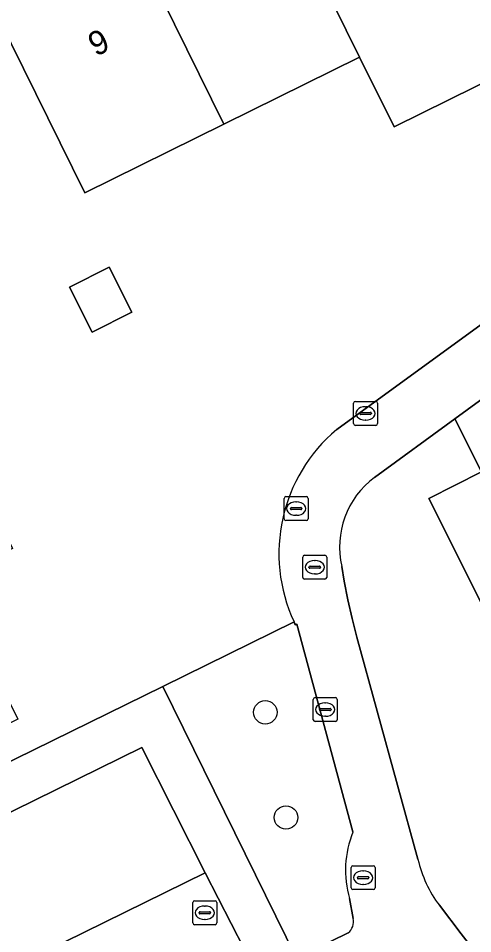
# Model space of a CAD drawing. Extents: x 157793 to 159380, y 380877 to 382313.
# Drawn here: x 158542.28 to 158561.26, y 381658.61 to 381696.84 of the extents above; entities that cross this region are included whole.
import ezdxf

# ---------------------------------------------------------------- set-up
doc = ezdxf.new("R2010")
doc.units = 0
for name, color, linetype in [('IMGEO_Boom', 7, 'Continuous'), ('IMGEO_Brandkraan', 7, 'Continuous'), ('IMGEO_Erf', 7, 'Continuous'), ('IMGEO_Groenvoorziening', 7, 'Continuous'), ('IMGEO_Kolk', 7, 'Continuous'), ('IMGEO_Pand', 7, 'Continuous'), ('IMGEO_Pand_nummerreeks', 7, 'Continuous'), ('IMGEO_Parkeervlak_open', 7, 'Continuous'), ('IMGEO_Rijbaan_lokaal_open', 7, 'Continuous'), ('IMGEO_Rioolput', 7, 'Continuous'), ('IMGEO_Voetpad_open', 7, 'Continuous')]:
    doc.layers.add(name, color=color, linetype=linetype)

msp = doc.modelspace()

# ---------------------------------------------------------------- linework, layer by layer
at = {"layer": 'IMGEO_Boom'}
for centre in [(158552.597, 381667.86), (158553.461, 381663.467)]:
    msp.add_circle(centre, 0.489, dxfattribs=at)
at = {"layer": 'IMGEO_Brandkraan'}
for p, q in [((158554.238, 381674.42), (158555.09, 381674.42)), ((158554.163, 381673.494), (158554.163, 381674.346)), ((158554.651, 381674.2), (158554.676, 381674.2)), ((158555.164, 381674.346), (158555.164, 381673.494)), ((158554.422, 381673.914), (158554.422, 381673.926)), ((158554.86, 381673.877), (158554.462, 381673.877)), ((158554.465, 381673.963), (158554.863, 381673.963)), ((158554.674, 381673.64), (158554.649, 381673.64)), ((158554.906, 381673.926), (158554.906, 381673.914)), ((158555.09, 381673.42), (158554.238, 381673.42))]:
    msp.add_line(p, q, dxfattribs=at)
for points in [[(158554.238, 381674.42), (158555.09, 381674.42)], [(158554.163, 381673.494), (158554.163, 381674.346)], [(158555.164, 381674.346), (158555.164, 381673.494)], [(158555.09, 381673.42), (158554.238, 381673.42)]]:
    msp.add_lwpolyline(points, dxfattribs=at)
for centre, radius, start, end in [((158554.24, 381674.344), 0.0765, 91.552, 178.448), ((158554.24, 381674.344), 0.0765, 91.552, 178.448), ((158555.088, 381674.344), 0.0765, 1.552, 88.448), ((158555.088, 381674.344), 0.0765, 1.552, 88.448), ((158554.462, 381673.923), 0.0403, 85.8775, 175.7526), ((158554.459, 381673.913), 0.0366, 178.938, 274.7102), ((158554.863, 381673.92), 0.043, 264.8664, 352.4533), ((158554.867, 381673.925), 0.0386, 1.7309, 96.639), ((158554.24, 381673.496), 0.0765, 181.552, 268.448), ((158554.24, 381673.496), 0.0765, 181.552, 268.448), ((158555.088, 381673.496), 0.0765, 271.552, 358.448), ((158555.088, 381673.496), 0.0765, 271.552, 358.448)]:
    msp.add_arc(centre, radius, start, end, dxfattribs=at)
for centre, major_axis, ratio, start_param, end_param in [((158554.65, 381673.92), (-0.387, 0.002), 0.722429, 4.712389, 7.853982), ((158554.675, 381673.92), (-0.39, 0.002), 0.717154, 1.570796, 4.712389)]:
    msp.add_ellipse(centre, major_axis=major_axis, ratio=ratio, start_param=start_param, end_param=end_param, dxfattribs=at)
at = {"layer": 'IMGEO_Erf'}
for points in [[(158563.646, 381695.104), (158557.98, 381692.307), (158556.539, 381695.226), (158550.87, 381692.427), (158545.057, 381689.557), (158538.377, 381703.083), (158536.163, 381707.566), (158539.167, 381709.049), (158544.448, 381698.355), (158547.257, 381699.742), (158550.317, 381701.253), (158545.041, 381711.938), (158547.648, 381713.225), (158550.514, 381714.64), (158555.795, 381703.944), (158558.597, 381705.327), (158561.682, 381706.85), (158556.379, 381717.591), (158558.96, 381718.865), (158561.788, 381720.262)], [(158525.155, 381701.66), (158528.057, 381695.876), (158530.882, 381690.245), (158533.707, 381684.614), (158536.532, 381678.983), (158539.213, 381680.328), (158542.038, 381674.697), (158539.357, 381673.352), (158542.258, 381667.569), (158534.914, 381663.885), (158533.371, 381666.962), (158526.462, 381663.496), (158529.867, 381660.854), (158530.629, 381660.263), (158548.321, 381668.941), (158553.797, 381671.635)], [(158555.58, 381679.671), (158579.141, 381696.788)], [(158562.309, 381671.046), (158559.431, 381676.796), (158561.634, 381677.898), (158560.52, 381680.123), (158557.154, 381677.669)], [(158555.795, 381673.95), (158555.887, 381673.344), (158556.049, 381672.559), (158556.229, 381671.779), (158556.428, 381671.003), (158558.976, 381661.721)], [(158559.87, 381659.801), (158560.786, 381658.613), (158561.514, 381657.669), (158561.782, 381657.352), (158566.455, 381651.16), (158568.005, 381648.883), (158569.476, 381646.553), (158570.864, 381644.174), (158574.185, 381638.215), (158577.024, 381632.011), (158579.336, 381625.681), (158579.361, 381625.602), (158580.306, 381622.94)]]:
    msp.add_lwpolyline(points, dxfattribs=at)
msp.add_lwpolyline([(158544.421, 381685.612), (158546.078, 381686.449), (158547.023, 381684.576), (158545.367, 381683.739)], close=True, dxfattribs=at)
for centre, radius, start, end in [((158559.942, 381674.487), 6.775, 130.0831, 204.8971), ((158559.334, 381674.765), 3.632, 126.8921, 192.9612), ((158563.922, 381662.856), 5.074, 192.9218, 217.014)]:
    msp.add_arc(centre, radius, start, end, dxfattribs=at)
at = {"layer": 'IMGEO_Groenvoorziening'}
for points in [[(158553.913, 381671.536), (158553.852, 381671.519), (158553.824, 381671.577), (158553.797, 381671.635), (158548.321, 381668.941), (158553.899, 381657.59), (158553.955, 381657.619), (158556.065, 381658.644)], [(158556.26, 381662.862), (158553.913, 381671.536)], [(158556.272, 381659.243), (158556.116, 381660.084)]]:
    msp.add_lwpolyline(points, dxfattribs=at)
for centre, radius, start, end in [((158560.176, 381661.266), 4.228, 157.828, 196.2374), ((158555.657, 381659.12), 0.627, 310.5636, 11.3086)]:
    msp.add_arc(centre, radius, start, end, dxfattribs=at)
at = {"layer": 'IMGEO_Kolk'}
for p, q in [((158556.286, 381679.916), (158556.286, 381680.768)), ((158556.361, 381680.842), (158557.213, 381680.842)), ((158556.774, 381680.622), (158556.799, 381680.622)), ((158557.287, 381680.768), (158557.287, 381679.916)), ((158556.545, 381680.336), (158556.545, 381680.348)), ((158556.983, 381680.299), (158556.585, 381680.299)), ((158556.588, 381680.385), (158556.986, 381680.385)), ((158557.029, 381680.348), (158557.029, 381680.336)), ((158557.213, 381679.842), (158556.361, 381679.842)), ((158556.797, 381680.062), (158556.772, 381680.062)), ((158554.601, 381667.55), (158554.601, 381668.402)), ((158554.676, 381668.476), (158555.528, 381668.476)), ((158555.602, 381668.402), (158555.602, 381667.55)), ((158554.86, 381667.97), (158554.86, 381667.982)), ((158555.298, 381667.933), (158554.9, 381667.933)), ((158554.903, 381668.019), (158555.301, 381668.019)), ((158555.089, 381668.256), (158555.114, 381668.256)), ((158555.344, 381667.982), (158555.344, 381667.97)), ((158555.112, 381667.696), (158555.087, 381667.696)), ((158555.528, 381667.476), (158554.676, 381667.476))]:
    msp.add_line(p, q, dxfattribs=at)
for points in [[(158556.286, 381679.916), (158556.286, 381680.768)], [(158556.361, 381680.842), (158557.213, 381680.842)], [(158557.287, 381680.768), (158557.287, 381679.916)], [(158557.213, 381679.842), (158556.361, 381679.842)], [(158554.601, 381667.55), (158554.601, 381668.402)], [(158554.676, 381668.476), (158555.528, 381668.476)], [(158555.602, 381668.402), (158555.602, 381667.55)], [(158555.528, 381667.476), (158554.676, 381667.476)]]:
    msp.add_lwpolyline(points, dxfattribs=at)
for centre, radius, start, end in [((158556.363, 381680.766), 0.0765, 91.552, 178.448), ((158556.363, 381680.766), 0.0765, 91.552, 178.448), ((158557.211, 381680.766), 0.0765, 1.552, 88.448), ((158557.211, 381680.766), 0.0765, 1.552, 88.448), ((158556.585, 381680.345), 0.0403, 85.8775, 175.7526), ((158556.582, 381680.335), 0.0366, 178.938, 274.7102), ((158556.986, 381680.342), 0.043, 264.8664, 352.4533), ((158556.99, 381680.347), 0.0386, 1.7309, 96.639), ((158556.363, 381679.918), 0.0765, 181.552, 268.448), ((158556.363, 381679.918), 0.0765, 181.552, 268.448), ((158557.211, 381679.918), 0.0765, 271.552, 358.448), ((158557.211, 381679.918), 0.0765, 271.552, 358.448), ((158554.678, 381668.4), 0.0765, 91.552, 178.448), ((158554.678, 381668.4), 0.0765, 91.552, 178.448), ((158555.526, 381668.4), 0.0765, 1.552, 88.448), ((158555.526, 381668.4), 0.0765, 1.552, 88.448), ((158554.9, 381667.979), 0.0403, 85.8775, 175.7526), ((158554.897, 381667.969), 0.0366, 178.938, 274.7102), ((158555.301, 381667.976), 0.043, 264.8664, 352.4533), ((158555.305, 381667.981), 0.0386, 1.7309, 96.639), ((158554.678, 381667.552), 0.0765, 181.552, 268.448), ((158554.678, 381667.552), 0.0765, 181.552, 268.448), ((158555.526, 381667.552), 0.0765, 271.552, 358.448), ((158555.526, 381667.552), 0.0765, 271.552, 358.448)]:
    msp.add_arc(centre, radius, start, end, dxfattribs=at)
for centre, major_axis, ratio, start_param, end_param in [((158556.773, 381680.342), (-0.387, 0.002), 0.722429, 4.712389, 7.853982), ((158556.798, 381680.342), (-0.39, 0.002), 0.717154, 1.570796, 4.712389), ((158555.088, 381667.976), (-0.387, 0.002), 0.722429, 4.712389, 7.853982), ((158555.113, 381667.976), (-0.39, 0.002), 0.717154, 1.570796, 4.712389)]:
    msp.add_ellipse(centre, major_axis=major_axis, ratio=ratio, start_param=start_param, end_param=end_param, dxfattribs=at)
at = {"layer": 'IMGEO_Pand'}
for points in [[(158558.597, 381705.327), (158555.795, 381703.944), (158550.514, 381714.64), (158547.648, 381713.225), (158556.539, 381695.226), (158557.98, 381692.307), (158563.646, 381695.104), (158562.205, 381698.023)], [(158556.539, 381695.226), (158547.648, 381713.225), (158545.041, 381711.938), (158550.317, 381701.253), (158547.257, 381699.742), (158550.87, 381692.427)], [(158550.87, 381692.427), (158547.257, 381699.742), (158544.448, 381698.355), (158539.167, 381709.049), (158536.163, 381707.566), (158538.377, 381703.083), (158545.057, 381689.557)], [(158544.421, 381685.612), (158545.367, 381683.739), (158547.023, 381684.576), (158546.078, 381686.449)], [(158567.461, 381680.606), (158568.465, 381681.109), (158566.702, 381684.631), (158560.52, 381680.123), (158561.634, 381677.898), (158559.431, 381676.796), (158562.309, 381671.046), (158570.255, 381675.023)]]:
    msp.add_lwpolyline(points, close=True, dxfattribs=at)
at = {"layer": 'IMGEO_Parkeervlak_open'}
msp.add_lwpolyline([(158550.084, 381661.158), (158547.431, 381666.385), (158533.138, 381659.363), (158533.194, 381659.253), (158535.797, 381654.139)], close=True, dxfattribs=at)
at = {"layer": 'IMGEO_Rijbaan_lokaal_open'}
msp.add_lwpolyline([(158552.256, 381656.931), (158550.084, 381661.158), (158535.797, 381654.139), (158533.205, 381652.851), (158528.175, 381648.784), (158527.043, 381647.479), (158525.602, 381645.818)], dxfattribs=at)
at = {"layer": 'IMGEO_Rioolput'}
for p, q in [((158553.387, 381675.942), (158553.387, 381676.794)), ((158553.462, 381676.868), (158554.314, 381676.868)), ((158554.388, 381676.794), (158554.388, 381675.942)), ((158553.646, 381676.362), (158553.646, 381676.374)), ((158554.084, 381676.325), (158553.686, 381676.325)), ((158553.689, 381676.411), (158554.087, 381676.411)), ((158553.875, 381676.648), (158553.9, 381676.648)), ((158554.13, 381676.374), (158554.13, 381676.362)), ((158553.898, 381676.088), (158553.873, 381676.088)), ((158554.314, 381675.868), (158553.462, 381675.868)), ((158556.26, 381661.454), (158557.112, 381661.454)), ((158556.185, 381660.528), (158556.185, 381661.38)), ((158556.673, 381661.234), (158556.698, 381661.234)), ((158557.186, 381661.38), (158557.186, 381660.528)), ((158556.444, 381660.948), (158556.444, 381660.96)), ((158556.882, 381660.911), (158556.484, 381660.911)), ((158556.487, 381660.997), (158556.885, 381660.997)), ((158556.696, 381660.674), (158556.671, 381660.674)), ((158556.928, 381660.96), (158556.928, 381660.948)), ((158557.112, 381660.454), (158556.26, 381660.454)), ((158549.569, 381659.063), (158549.569, 381659.915)), ((158549.644, 381659.989), (158550.496, 381659.989)), ((158550.57, 381659.915), (158550.57, 381659.063)), ((158549.828, 381659.483), (158549.828, 381659.495)), ((158549.871, 381659.532), (158550.269, 381659.532)), ((158550.057, 381659.769), (158550.082, 381659.769)), ((158550.312, 381659.495), (158550.312, 381659.483)), ((158550.266, 381659.446), (158549.868, 381659.446)), ((158550.08, 381659.209), (158550.055, 381659.209)), ((158550.496, 381658.989), (158549.644, 381658.989))]:
    msp.add_line(p, q, dxfattribs=at)
for points in [[(158553.387, 381675.942), (158553.387, 381676.794)], [(158553.462, 381676.868), (158554.314, 381676.868)], [(158554.388, 381676.794), (158554.388, 381675.942)], [(158554.314, 381675.868), (158553.462, 381675.868)], [(158556.26, 381661.454), (158557.112, 381661.454)], [(158556.185, 381660.528), (158556.185, 381661.38)], [(158557.186, 381661.38), (158557.186, 381660.528)], [(158557.112, 381660.454), (158556.26, 381660.454)], [(158549.569, 381659.063), (158549.569, 381659.915)], [(158549.644, 381659.989), (158550.496, 381659.989)], [(158550.57, 381659.915), (158550.57, 381659.063)], [(158550.496, 381658.989), (158549.644, 381658.989)]]:
    msp.add_lwpolyline(points, dxfattribs=at)
for centre, radius, start, end in [((158553.464, 381676.792), 0.0765, 91.552, 178.448), ((158553.464, 381676.792), 0.0765, 91.552, 178.448), ((158554.312, 381676.792), 0.0765, 1.552, 88.448), ((158554.312, 381676.792), 0.0765, 1.552, 88.448), ((158553.686, 381676.371), 0.0403, 85.8775, 175.7526), ((158553.683, 381676.361), 0.0366, 178.938, 274.7102), ((158554.087, 381676.368), 0.043, 264.8664, 352.4533), ((158554.091, 381676.373), 0.0386, 1.7309, 96.639), ((158553.464, 381675.944), 0.0765, 181.552, 268.448), ((158553.464, 381675.944), 0.0765, 181.552, 268.448), ((158554.312, 381675.944), 0.0765, 271.552, 358.448), ((158554.312, 381675.944), 0.0765, 271.552, 358.448), ((158556.262, 381661.378), 0.0765, 91.552, 178.448), ((158556.262, 381661.378), 0.0765, 91.552, 178.448), ((158557.11, 381661.378), 0.0765, 1.552, 88.448), ((158557.11, 381661.378), 0.0765, 1.552, 88.448), ((158556.484, 381660.957), 0.0403, 85.8775, 175.7526), ((158556.481, 381660.947), 0.0366, 178.938, 274.7102), ((158556.885, 381660.954), 0.043, 264.8664, 352.4533), ((158556.889, 381660.959), 0.0386, 1.7309, 96.639), ((158556.262, 381660.53), 0.0765, 181.552, 268.448), ((158556.262, 381660.53), 0.0765, 181.552, 268.448), ((158557.11, 381660.53), 0.0765, 271.552, 358.448), ((158557.11, 381660.53), 0.0765, 271.552, 358.448), ((158549.646, 381659.913), 0.0765, 91.552, 178.448), ((158549.646, 381659.913), 0.0765, 91.552, 178.448), ((158550.494, 381659.913), 0.0765, 1.552, 88.448), ((158550.494, 381659.913), 0.0765, 1.552, 88.448), ((158549.868, 381659.492), 0.0403, 85.8775, 175.7526), ((158549.865, 381659.482), 0.0366, 178.938, 274.7102), ((158550.269, 381659.489), 0.043, 264.8664, 352.4533), ((158550.273, 381659.494), 0.0386, 1.7309, 96.639), ((158549.646, 381659.065), 0.0765, 181.552, 268.448), ((158549.646, 381659.065), 0.0765, 181.552, 268.448), ((158550.494, 381659.065), 0.0765, 271.552, 358.448), ((158550.494, 381659.065), 0.0765, 271.552, 358.448)]:
    msp.add_arc(centre, radius, start, end, dxfattribs=at)
for centre, major_axis, ratio, start_param, end_param in [((158553.874, 381676.368), (-0.387, 0.002), 0.722429, 4.712389, 7.853982), ((158553.899, 381676.368), (-0.39, 0.002), 0.717154, 1.570796, 4.712389), ((158556.672, 381660.954), (-0.387, 0.002), 0.722429, 4.712389, 7.853982), ((158556.697, 381660.954), (-0.39, 0.002), 0.717154, 1.570796, 4.712389), ((158550.056, 381659.489), (-0.387, 0.002), 0.722429, 4.712389, 7.853982), ((158550.081, 381659.489), (-0.39, 0.002), 0.717154, 1.570796, 4.712389)]:
    msp.add_ellipse(centre, major_axis=major_axis, ratio=ratio, start_param=start_param, end_param=end_param, dxfattribs=at)
at = {"layer": 'IMGEO_Voetpad_open'}
for points in [[(158557.154, 381677.669), (158560.52, 381680.123), (158566.702, 381684.631), (158580.47, 381694.669), (158580.145, 381695.125), (158581.494, 381695.955), (158582.698, 381696.677), (158584.179, 381696.728), (158579.729, 381700.5), (158579.927, 381697.918)], [(158579.141, 381696.788), (158555.58, 381679.671)], [(158558.976, 381661.721), (158556.428, 381671.003), (158556.229, 381671.779), (158556.049, 381672.559), (158555.887, 381673.344), (158555.795, 381673.95)], [(158553.797, 381671.635), (158553.824, 381671.577), (158553.852, 381671.519), (158553.913, 381671.536), (158556.26, 381662.862)], [(158548.321, 381668.941), (158530.629, 381660.263), (158529.867, 381660.854), (158526.462, 381663.496), (158524.963, 381662.744), (158524.762, 381663.144), (158523.355, 381662.437)], [(158533.194, 381659.253), (158533.138, 381659.363), (158547.431, 381666.385), (158550.084, 381661.158), (158552.256, 381656.931), (158552.424, 381656.98), (158553.099, 381657.178), (158553.899, 381657.59), (158548.321, 381668.941)], [(158556.116, 381660.084), (158556.272, 381659.243)], [(158561.514, 381657.669), (158560.786, 381658.613), (158559.87, 381659.801)], [(158556.065, 381658.644), (158553.955, 381657.619), (158553.899, 381657.59), (158553.099, 381657.178), (158554.376, 381654.623), (158557.499, 381656.217)]]:
    msp.add_lwpolyline(points, dxfattribs=at)
for centre, radius, start, end in [((158559.942, 381674.487), 6.775, 130.0831, 204.8971), ((158559.334, 381674.765), 3.632, 126.8921, 192.9612), ((158560.176, 381661.266), 4.228, 157.828, 196.2374), ((158563.922, 381662.856), 5.074, 192.9218, 217.014), ((158555.657, 381659.12), 0.627, 310.5636, 11.3086)]:
    msp.add_arc(centre, radius, start, end, dxfattribs=at)

# ---------------------------------------------------------------- texts
at = {"layer": 'IMGEO_Pand_nummerreeks'}
msp.add_text('9', height=1, rotation=26.353, dxfattribs=at).set_placement((158545.516, 381695.228))

doc.saveas('drawing.dxf')
